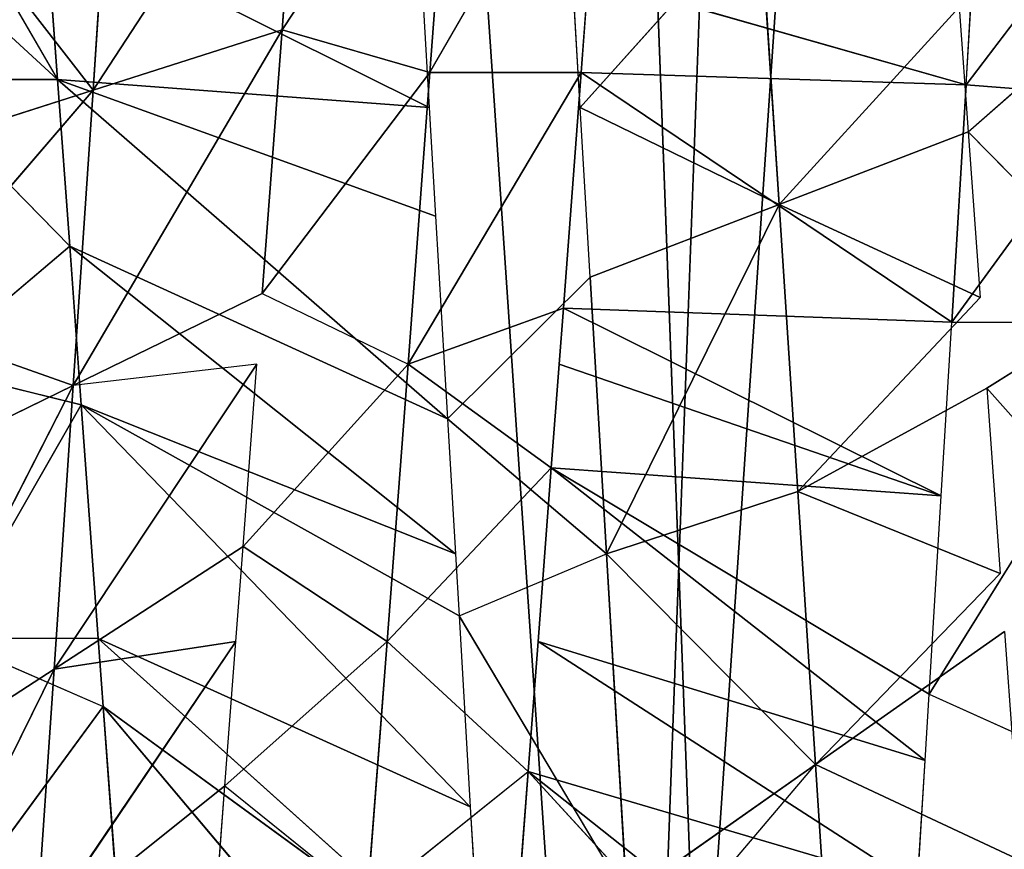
# Model space of a CAD drawing. Extents: x 143 to 263, y -61 to 82.
# Tile 248 of 656: x 155.113 to 155.683, y 71.469 to 71.949. Entities that reach past the tile are written whole.
import ezdxf

# ---------------------------------------------------------------- set-up
doc = ezdxf.new("R2010")
doc.units = 0
doc.header["$LTSCALE"] = 25.4
doc.layers.get('0').update_dxf_attribs({"color": 13, "linetype": 'CONTINUOUS'})

# ---------------------------------------------------------------- blocks, each defined once
blk = doc.blocks.new('ICE-BALL-8126_STL')
at = {"color": 41}
for p, q in [((10.6043, -48.09503, 96.38316), (10.49689, -48.19033, 96.42338)), ((10.32137, -48.20237, 93.00957), (10.19629, -48.10735, 92.99281)), ((10.34863, -48.20115, 96.46486), (10.44452, -48.10664, 96.43983)), ((10.44452, -48.10664, 96.43983), (10.49689, -48.19033, 96.42338)), ((10.34863, -48.20115, 96.46486), (10.27639, -48.11894, 96.47952)), ((10.32137, -48.20237, 93.00957), (10.32811, -48.11528, 93.01071)), ((10.32137, -48.20237, 93.00957), (10.32811, -48.11528, 93.01071)), ((10.45865, -48.21067, 93.03762), (10.32811, -48.11528, 93.01071)), ((10.45865, -48.21067, 93.03762), (10.32811, -48.11528, 93.01071)), ((10.45865, -48.21067, 93.03762), (10.45865, -48.12317, 93.03762)), ((10.67411, -48.22375, 93.10314), (10.51845, -48.12679, 93.05309)), ((10.67411, -48.22375, 93.10314), (10.71246, -48.13859, 93.11773)), ((10.71471, -48.28948, 96.54187), (10.77053, -48.17042, 96.3021)), ((10.71471, -48.28948, 96.54187), (10.77053, -48.17042, 96.3021)), ((10.49689, -48.19033, 96.42338), (10.6043, -48.18253, 96.38316)), ((10.6043, -48.18253, 96.38316), (10.55681, -48.2997, 96.6031)), ((10.6043, -48.18253, 96.38316), (10.55681, -48.2997, 96.6031)), ((10.6043, -48.18253, 96.38316), (10.71471, -48.28948, 96.54187)), ((10.6378, -48.1801, 96.36874), (10.71471, -48.28948, 96.54187)), ((10.34863, -48.20115, 96.46486), (10.44452, -48.19414, 96.43983)), ((10.39067, -48.31052, 96.64957), (10.44452, -48.19414, 96.43983)), ((10.39067, -48.31052, 96.64957), (10.44452, -48.19414, 96.43983)), ((10.55681, -48.2997, 96.6031), (10.44452, -48.19414, 96.43983)), ((10.49689, -48.19033, 96.42338), (10.55681, -48.2997, 96.6031)), ((10.32137, -48.20237, 93.00957), (10.19949, -48.19504, 92.99314)), ((10.32137, -48.20237, 93.00957), (10.25892, -48.42112, 93.38328)), ((10.32137, -48.20237, 93.00957), (10.25892, -48.42112, 93.38328)), ((10.27639, -48.20644, 96.47952), (10.34863, -48.20115, 96.46486)), ((10.32137, -48.20237, 93.00957), (10.31411, -48.42525, 93.39352)), ((10.32137, -48.20237, 93.00957), (10.31411, -48.42525, 93.39352)), ((10.45865, -48.21067, 93.03762), (10.32137, -48.20237, 93.00957)), ((10.45865, -48.21067, 93.03762), (10.32137, -48.20237, 93.00957)), ((10.34863, -48.20115, 96.46486), (10.39067, -48.31052, 96.64957)), ((10.34863, -48.20115, 96.46486), (10.39067, -48.31052, 96.64957)), ((10.39067, -48.31052, 96.64957), (10.27639, -48.20644, 96.47952)), ((10.39067, -48.31052, 96.64957), (10.27639, -48.20644, 96.47952)), ((10.31411, -48.42525, 93.39352), (10.45865, -48.21067, 93.03762)), ((10.31411, -48.42525, 93.39352), (10.45865, -48.21067, 93.03762)), ((10.45066, -48.43552, 93.42782), (10.45865, -48.21067, 93.03762)), ((10.45066, -48.43552, 93.42782), (10.45865, -48.21067, 93.03762)), ((10.55934, -48.21677, 93.06486), (10.45865, -48.21067, 93.03762)), ((10.45066, -48.43552, 93.42782), (10.55934, -48.21677, 93.06486)), ((10.45066, -48.43552, 93.42782), (10.55934, -48.21677, 93.06486)), ((10.48296, -48.43796, 93.43787), (10.55934, -48.21677, 93.06486)), ((10.48296, -48.43796, 93.43787), (10.55934, -48.21677, 93.06486)), ((10.54313, -48.4425, 93.45866), (10.55934, -48.21677, 93.06486)), ((10.54313, -48.4425, 93.45866), (10.55934, -48.21677, 93.06486)), ((10.67411, -48.22375, 93.10314), (10.55934, -48.21677, 93.06486)), ((10.67411, -48.22375, 93.10314), (10.54313, -48.4425, 93.45866)), ((10.67411, -48.22375, 93.10314), (10.54313, -48.4425, 93.45866)), ((10.71245, -48.22609, 93.11772), (10.64359, -48.45012, 93.49966)), ((10.71245, -48.22609, 93.11772), (10.64359, -48.45012, 93.49966)), ((10.71245, -48.22609, 93.11772), (10.67411, -48.22375, 93.10314)), ((10.78527, -48.23054, 93.14802), (10.71245, -48.22609, 93.11772)), ((10.78527, -48.23054, 93.14802), (10.64359, -48.45012, 93.49966)), ((10.78527, -48.23054, 93.14802), (10.64359, -48.45012, 93.49966)), ((10.78527, -48.23054, 93.14802), (10.71891, -48.45585, 93.53593)), ((10.78527, -48.23054, 93.14802), (10.71891, -48.45585, 93.53593)), ((10.89228, -48.2371, 93.19904), (10.71891, -48.45585, 93.53593)), ((10.89228, -48.2371, 93.19904), (10.71891, -48.45585, 93.53593)), ((10.71891, -48.45585, 93.53593), (10.95298, -48.24084, 93.23164)), ((10.71891, -48.45585, 93.53593), (10.95298, -48.24084, 93.23164)), ((10.86344, -48.2798, 96.46719), (10.71471, -48.28948, 96.54187)), ((10.86344, -48.2798, 96.46719), (10.71471, -48.28948, 96.54187)), ((10.55681, -48.2997, 96.6031), (10.71471, -48.28948, 96.54187)), ((10.55681, -48.2997, 96.6031), (10.71471, -48.28948, 96.54187)), ((10.71471, -48.28948, 96.54187), (10.59289, -48.41047, 96.7906)), ((10.71471, -48.28948, 96.54187), (10.59289, -48.41047, 96.7906)), ((10.79161, -48.39885, 96.715), (10.71471, -48.28948, 96.54187)), ((10.84031, -48.39602, 96.69257), (10.71471, -48.28948, 96.54187)), ((10.39067, -48.31052, 96.64957), (10.55681, -48.2997, 96.6031)), ((10.39067, -48.31052, 96.64957), (10.55681, -48.2997, 96.6031)), ((10.55681, -48.2997, 96.6031), (10.59289, -48.41047, 96.7906)), ((10.55681, -48.2997, 96.6031), (10.59289, -48.41047, 96.7906)), ((10.39067, -48.31052, 96.64957), (10.21839, -48.32181, 96.67987)), ((10.39067, -48.31052, 96.64957), (10.21839, -48.32181, 96.67987)), ((10.33441, -48.4257, 96.85403), (10.39067, -48.31052, 96.64957)), ((10.33441, -48.4257, 96.85403), (10.39067, -48.31052, 96.64957)), ((10.39067, -48.31052, 96.64957), (10.59289, -48.41047, 96.7906)), ((10.39067, -48.31052, 96.64957), (10.59289, -48.41047, 96.7906)), ((10.39067, -48.31052, 96.64957), (10.43271, -48.4199, 96.8343)), ((10.39067, -48.31052, 96.64957), (10.43271, -48.4199, 96.8343)), ((10.33441, -48.4257, 96.85403), (10.21839, -48.32181, 96.67987)), ((10.33441, -48.4257, 96.85403), (10.21839, -48.32181, 96.67987)), ((10.79161, -48.39885, 96.715), (10.59289, -48.41047, 96.7906)), ((10.79161, -48.39885, 96.715), (10.59289, -48.41047, 96.7906)), ((10.62878, -48.49587, 96.77876), (10.79161, -48.39885, 96.715)), ((10.59289, -48.41047, 96.7906), (10.43271, -48.4199, 96.8343)), ((10.59289, -48.41047, 96.7906), (10.43271, -48.4199, 96.8343)), ((10.51466, -48.50257, 96.81377), (10.59289, -48.41047, 96.7906)), ((10.62878, -48.49587, 96.77876), (10.59289, -48.41047, 96.7906)), ((10.31411, -48.51276, 93.39352), (10.13997, -48.41224, 93.36804)), ((10.31411, -48.42525, 93.39352), (10.25892, -48.42112, 93.38328)), ((10.43271, -48.4199, 96.8343), (10.33441, -48.4257, 96.85403)), ((10.51466, -48.50257, 96.81377), (10.43271, -48.4199, 96.8343)), ((10.33441, -48.4257, 96.85403), (10.24189, -48.43119, 96.86785)), ((10.45066, -48.43552, 93.42782), (10.31411, -48.42525, 93.39352)), ((10.45066, -48.43552, 93.42782), (10.31411, -48.42525, 93.39352)), ((10.48296, -48.52546, 93.43787), (10.31411, -48.42525, 93.39352)), ((10.48296, -48.52546, 93.43787), (10.31411, -48.42525, 93.39352)), ((10.31411, -48.51276, 93.39352), (10.31411, -48.42525, 93.39352)), ((10.48296, -48.43796, 93.43787), (10.45066, -48.43552, 93.42782)), ((10.45066, -48.43552, 93.42782), (10.48296, -48.52546, 93.43787)), ((10.54313, -48.4425, 93.45866), (10.48296, -48.43796, 93.43787)), ((10.48296, -48.52546, 93.43787), (10.54313, -48.4425, 93.45866)), ((10.64359, -48.45012, 93.49966), (10.54313, -48.4425, 93.45866)), ((10.64359, -48.53762, 93.49966), (10.54313, -48.4425, 93.45866)), ((10.71891, -48.45585, 93.53593), (10.64359, -48.45012, 93.49966)), ((10.64359, -48.53762, 93.49966), (10.71891, -48.45585, 93.53593)), ((10.79354, -48.46156, 93.57693), (10.71891, -48.45585, 93.53593)), ((10.79354, -48.54906, 93.57693), (10.71891, -48.45585, 93.53593)), ((10.94805, -48.47718, 96.63694), (10.68127, -48.70196, 96.34863)), ((10.94805, -48.47718, 96.63694), (10.68127, -48.70196, 96.34863)), ((10.84032, -48.48352, 96.69256), (10.64187, -48.70481, 96.36693)), ((10.84032, -48.48352, 96.69256), (10.64187, -48.70481, 96.36693)), ((10.68127, -48.70196, 96.34863), (10.84032, -48.48352, 96.69256)), ((10.68127, -48.70196, 96.34863), (10.84032, -48.48352, 96.69256)), ((10.73924, -48.48941, 96.73736), (10.84032, -48.48352, 96.69256)), ((10.73924, -48.48941, 96.73736), (10.50661, -48.71462, 96.4201)), ((10.73924, -48.48941, 96.73736), (10.50661, -48.71462, 96.4201)), ((10.62878, -48.49587, 96.77876), (10.73924, -48.48941, 96.73736)), ((10.73924, -48.48941, 96.73736), (10.64187, -48.70481, 96.36693)), ((10.73924, -48.48941, 96.73736), (10.64187, -48.70481, 96.36693)), ((10.62878, -48.49587, 96.77876), (10.50661, -48.71462, 96.4201)), ((10.62878, -48.49587, 96.77876), (10.50661, -48.71462, 96.4201)), ((10.59289, -48.49797, 96.7906), (10.62878, -48.49587, 96.77876)), ((10.31411, -48.51276, 93.39352), (10.13997, -48.49974, 93.36804)), ((10.13997, -48.49974, 93.36804), (10.28952, -48.59841, 93.3887)), ((10.13997, -48.49974, 93.36804), (10.28952, -48.59841, 93.3887)), ((10.31411, -48.51276, 93.39352), (10.13997, -48.49974, 93.36804)), ((10.59289, -48.49797, 96.7906), (10.41466, -48.72132, 96.44832)), ((10.59289, -48.49797, 96.7906), (10.41466, -48.72132, 96.44832)), ((10.59289, -48.49797, 96.7906), (10.50661, -48.71462, 96.4201)), ((10.59289, -48.49797, 96.7906), (10.50661, -48.71462, 96.4201)), ((10.51466, -48.50257, 96.81377), (10.59289, -48.49797, 96.7906)), ((10.51466, -48.50257, 96.81377), (10.31817, -48.72838, 96.47147)), ((10.51466, -48.50257, 96.81377), (10.31817, -48.72838, 96.47147)), ((10.39744, -48.50948, 96.84198), (10.51466, -48.50257, 96.81377)), ((10.51466, -48.50257, 96.81377), (10.41466, -48.72132, 96.44832)), ((10.51466, -48.50257, 96.81377), (10.41466, -48.72132, 96.44832)), ((10.3344, -48.51321, 96.85403), (10.22376, -48.73531, 96.48801)), ((10.3344, -48.51321, 96.85403), (10.22376, -48.73531, 96.48801)), ((10.27772, -48.51656, 96.86303), (10.3344, -48.51321, 96.85403)), ((10.31411, -48.51276, 93.39352), (10.28952, -48.59841, 93.3887)), ((10.31411, -48.51276, 93.39352), (10.28952, -48.59841, 93.3887)), ((10.31411, -48.51276, 93.39352), (10.48296, -48.52546, 93.43787)), ((10.44209, -48.60987, 93.42528), (10.31411, -48.51276, 93.39352)), ((10.31411, -48.51276, 93.39352), (10.48296, -48.52546, 93.43787)), ((10.44209, -48.60987, 93.42528), (10.31411, -48.51276, 93.39352)), ((10.39744, -48.50948, 96.84198), (10.31817, -48.72838, 96.47147)), ((10.39744, -48.50948, 96.84198), (10.31817, -48.72838, 96.47147)), ((10.31817, -48.72838, 96.47147), (10.3344, -48.51321, 96.85403)), ((10.31817, -48.72838, 96.47147), (10.3344, -48.51321, 96.85403)), ((10.3344, -48.51321, 96.85403), (10.39744, -48.50948, 96.84198)), ((10.44209, -48.60987, 93.42528), (10.48296, -48.52546, 93.43787)), ((10.64359, -48.53762, 93.49966), (10.48296, -48.52546, 93.43787)), ((10.48296, -48.52546, 93.43787), (10.58859, -48.62094, 93.47622)), ((10.64359, -48.53762, 93.49966), (10.48296, -48.52546, 93.43787)), ((10.64359, -48.53762, 93.49966), (10.58859, -48.62094, 93.47622)), ((10.64359, -48.53762, 93.49966), (10.79354, -48.54906, 93.57693)), ((10.72714, -48.63148, 93.54019), (10.64359, -48.53762, 93.49966)), ((10.64359, -48.53762, 93.49966), (10.79354, -48.54906, 93.57693)), ((10.72714, -48.63148, 93.54019), (10.79354, -48.54906, 93.57693)), ((10.28952, -48.59841, 93.3887), (10.13997, -48.58724, 93.36804)), ((10.28952, -48.59841, 93.3887), (10.13997, -48.58724, 93.36804)), ((10.32443, -48.70779, 93.20251), (10.13997, -48.58724, 93.36804)), ((10.32443, -48.70779, 93.20251), (10.13997, -48.58724, 93.36804)), ((10.44209, -48.60987, 93.42528), (10.28952, -48.59841, 93.3887)), ((10.44209, -48.60987, 93.42528), (10.28952, -48.59841, 93.3887)), ((10.4954, -48.71925, 93.24349), (10.28952, -48.59841, 93.3887)), ((10.28952, -48.59841, 93.3887), (10.32443, -48.70779, 93.20251)), ((10.4954, -48.71925, 93.24349), (10.28952, -48.59841, 93.3887)), ((10.28952, -48.59841, 93.3887), (10.32443, -48.70779, 93.20251)), ((10.44209, -48.60987, 93.42528), (10.4954, -48.71925, 93.24349)), ((10.48296, -48.61296, 93.43787), (10.4954, -48.71925, 93.24349)), ((10.48296, -48.61296, 93.43787), (10.65956, -48.73032, 93.30057)), ((10.48296, -48.61296, 93.43787), (10.65956, -48.73032, 93.30057)), ((10.58859, -48.62094, 93.47622), (10.48296, -48.61296, 93.43787)), ((10.58859, -48.62094, 93.47622), (10.65956, -48.73032, 93.30057)), ((10.58859, -48.62094, 93.47622), (10.65956, -48.73032, 93.30057)), ((10.64359, -48.62512, 93.49966), (10.58859, -48.62094, 93.47622)), ((10.65956, -48.73032, 93.30057), (10.64359, -48.62512, 93.49966)), ((10.64359, -48.62512, 93.49966), (10.81482, -48.74086, 93.37226)), ((10.64359, -48.62512, 93.49966), (10.81482, -48.74086, 93.37226)), ((10.72714, -48.63148, 93.54019), (10.64359, -48.62512, 93.49966)), ((10.65956, -48.73032, 93.30057), (10.64359, -48.62512, 93.49966)), ((10.72714, -48.63148, 93.54019), (10.81482, -48.74086, 93.37226)), ((10.72714, -48.63148, 93.54019), (10.81482, -48.74086, 93.37226)), ((10.79354, -48.63655, 93.57693), (10.72714, -48.63148, 93.54019)), ((10.68127, -48.70196, 96.34863), (10.78936, -48.69398, 96.29134)), ((10.32443, -48.70779, 93.20251), (10.14909, -48.6961, 93.17868)), ((10.32443, -48.70779, 93.20251), (10.14909, -48.6961, 93.17868)), ((10.50661, -48.71462, 96.4201), (10.64187, -48.70481, 96.36693)), ((10.50661, -48.71462, 96.4201), (10.64187, -48.70481, 96.36693)), ((10.64187, -48.70481, 96.36693), (10.68127, -48.70196, 96.34863)), ((10.64187, -48.79231, 96.36693), (10.68127, -48.70196, 96.34863)), ((10.64187, -48.70481, 96.36693), (10.64187, -48.79231, 96.36693)), ((10.78936, -48.78149, 96.29134), (10.68127, -48.70196, 96.34863)), ((10.19629, -48.80735, 92.99281), (10.32443, -48.70779, 93.20251)), ((10.19629, -48.80735, 92.99281), (10.32443, -48.70779, 93.20251)), ((10.32443, -48.70779, 93.20251), (10.4954, -48.71925, 93.24349)), ((10.45865, -48.82317, 93.03762), (10.32443, -48.70779, 93.20251)), ((10.32443, -48.70779, 93.20251), (10.4954, -48.71925, 93.24349)), ((10.45865, -48.82317, 93.03762), (10.32443, -48.70779, 93.20251)), ((10.35934, -48.81716, 93.0163), (10.32443, -48.70779, 93.20251)), ((10.35934, -48.81716, 93.0163), (10.32443, -48.70779, 93.20251)), ((10.41466, -48.72132, 96.44832), (10.50661, -48.71462, 96.4201)), ((10.50661, -48.71462, 96.4201), (10.48449, -48.80373, 96.42746)), ((10.50661, -48.71462, 96.4201), (10.64187, -48.79231, 96.36693)), ((10.50661, -48.71462, 96.4201), (10.64187, -48.79231, 96.36693)), ((10.31817, -48.72838, 96.47147), (10.41466, -48.72132, 96.44832)), ((10.31817, -48.81588, 96.47147), (10.41466, -48.72132, 96.44832)), ((10.48449, -48.80373, 96.42746), (10.41466, -48.72132, 96.44832)), ((10.45865, -48.82317, 93.03762), (10.4954, -48.71925, 93.24349)), ((10.45865, -48.82317, 93.03762), (10.4954, -48.71925, 93.24349)), ((10.65956, -48.73032, 93.30057), (10.4954, -48.71925, 93.24349)), ((10.5487, -48.82862, 93.0617), (10.4954, -48.71925, 93.24349)), ((10.4954, -48.71925, 93.24349), (10.73054, -48.83969, 93.12492)), ((10.4954, -48.71925, 93.24349), (10.73054, -48.83969, 93.12492)), ((10.65956, -48.73032, 93.30057), (10.4954, -48.71925, 93.24349)), ((10.5487, -48.82862, 93.0617), (10.4954, -48.71925, 93.24349)), ((10.14555, -48.82857, 96.49727), (10.31817, -48.72838, 96.47147)), ((10.22376, -48.73531, 96.48801), (10.31817, -48.72838, 96.47147)), ((10.31817, -48.81588, 96.47147), (10.31817, -48.72838, 96.47147)), ((10.81482, -48.74086, 93.37226), (10.65956, -48.73032, 93.30057)), ((10.81482, -48.74086, 93.37226), (10.65956, -48.73032, 93.30057)), ((10.9025, -48.85023, 93.20433), (10.65956, -48.73032, 93.30057)), ((10.65956, -48.73032, 93.30057), (10.73054, -48.83969, 93.12492)), ((10.65956, -48.73032, 93.30057), (10.73054, -48.83969, 93.12492)), ((10.9025, -48.85023, 93.20433), (10.65956, -48.73032, 93.30057))]:
    blk.add_line(p, q, dxfattribs=at)
mesh = blk.add_polyface(dxfattribs=at)
corners = [(23, -47.61319, 112.57052), (0, -49.17873, 107.66647), (23, -49.17873, 107.66647), (0, -47.61319, 112.57052)]
mesh.append_faces([[corners[k] for k in face] for face in [(0, 1, 2), (1, 0, 3)]], dxfattribs={"vtx0": -1, "color": 41})
mesh = blk.add_polyface(dxfattribs=at)
corners = [(23, -49.17873, 82.19936), (0, -47.61319, 77.2953), (23, -47.61319, 77.2953), (0, -49.17873, 82.19936)]
mesh.append_faces([[corners[k] for k in face] for face in [(0, 1, 2), (1, 0, 3)]], dxfattribs={"vtx0": -1, "color": 41})
mesh = blk.add_polyface(dxfattribs=at)
corners = [(0, -48.7633, 89.89464), (21.2, -47.97406, 84.91157), (0, -47.97406, 84.91157), (21.2, -48.7633, 89.89464)]
mesh.append_faces([[corners[k] for k in face] for face in [(0, 1, 2), (1, 0, 3)]], dxfattribs={"vtx0": -1, "color": 41})
mesh = blk.add_polyface(dxfattribs=at)
corners = [(0, -47.97406, 104.95425), (21.2, -48.7633, 99.97118), (0, -48.7633, 99.97118), (21.2, -47.97406, 104.95425)]
mesh.append_faces([[corners[k] for k in face] for face in [(0, 1, 2), (1, 0, 3)]], dxfattribs={"vtx0": -1, "color": 41})
mesh = blk.add_polyface(dxfattribs=at)
corners = [(10.6043, -48.09503, 96.38316), (10.49689, -48.19033, 96.42338), (10.44452, -48.10664, 96.43983)]
mesh.append_faces([[corners[k] for k in face] for face in [(0, 1, 2)]], dxfattribs={"color": 41})
mesh = blk.add_polyface(dxfattribs=at)
corners = [(10.32811, -48.11528, 93.01071), (10.19629, -48.10735, 92.99281), (10.32137, -48.20237, 93.00957)]
mesh.append_faces([[corners[k] for k in face] for face in [(0, 1, 2)]], dxfattribs={"color": 41})
mesh = blk.add_polyface(dxfattribs=at)
corners = [(10.44452, -48.10664, 96.43983), (10.34863, -48.20115, 96.46486), (10.27639, -48.11894, 96.47952)]
mesh.append_faces([[corners[k] for k in face] for face in [(0, 1, 2)]], dxfattribs={"color": 41})
mesh = blk.add_polyface(dxfattribs=at)
corners = [(10.45865, -48.21067, 93.03762), (10.32811, -48.11528, 93.01071), (10.32137, -48.20237, 93.00957)]
mesh.append_faces([[corners[k] for k in face] for face in [(0, 1, 2)]], dxfattribs={"color": 41})
mesh = blk.add_polyface(dxfattribs=at)
corners = [(10.45865, -48.12317, 93.03762), (10.32811, -48.11528, 93.01071), (10.45865, -48.21067, 93.03762)]
mesh.append_faces([[corners[k] for k in face] for face in [(0, 1, 2)]], dxfattribs={"color": 41})
mesh = blk.add_polyface(dxfattribs=at)
corners = [(10.71246, -48.13859, 93.11773), (10.51845, -48.12679, 93.05309), (10.67411, -48.22375, 93.10314)]
mesh.append_faces([[corners[k] for k in face] for face in [(0, 1, 2)]], dxfattribs={"color": 41})
mesh = blk.add_polyface(dxfattribs=at)
corners = [(10.89228, -48.2371, 93.19904), (10.87537, -48.14857, 93.19044), (10.71246, -48.13859, 93.11773)]
mesh.append_faces([[corners[k] for k in face] for face in [(0, 1, 2)]], dxfattribs={"color": 41})
mesh = blk.add_polyface(dxfattribs=at)
corners = [(10.71471, -48.28948, 96.54187), (10.6378, -48.1801, 96.36874), (10.77053, -48.17042, 96.3021)]
mesh.append_faces([[corners[k] for k in face] for face in [(0, 1, 2)]], dxfattribs={"color": 41})
mesh = blk.add_polyface(dxfattribs=at)
corners = [(10.71471, -48.28948, 96.54187), (10.77053, -48.17042, 96.3021), (10.86344, -48.2798, 96.46719)]
mesh.append_faces([[corners[k] for k in face] for face in [(0, 1, 2)]], dxfattribs={"color": 41})
mesh = blk.add_polyface(dxfattribs=at)
corners = [(10.55681, -48.2997, 96.6031), (10.49689, -48.19033, 96.42338), (10.6043, -48.18253, 96.38316)]
mesh.append_faces([[corners[k] for k in face] for face in [(0, 1, 2)]], dxfattribs={"color": 41})
mesh = blk.add_polyface(dxfattribs=at)
corners = [(10.55681, -48.2997, 96.6031), (10.6043, -48.18253, 96.38316), (10.71471, -48.28948, 96.54187)]
mesh.append_faces([[corners[k] for k in face] for face in [(0, 1, 2)]], dxfattribs={"color": 41})
mesh = blk.add_polyface(dxfattribs=at)
corners = [(10.39067, -48.31052, 96.64957), (10.34863, -48.20115, 96.46486), (10.44452, -48.19414, 96.43983)]
mesh.append_faces([[corners[k] for k in face] for face in [(0, 1, 2)]], dxfattribs={"color": 41})
mesh = blk.add_polyface(dxfattribs=at)
corners = [(10.39067, -48.31052, 96.64957), (10.44452, -48.19414, 96.43983), (10.55681, -48.2997, 96.6031)]
mesh.append_faces([[corners[k] for k in face] for face in [(0, 1, 2)]], dxfattribs={"color": 41})
mesh = blk.add_polyface(dxfattribs=at)
corners = [(10.25892, -48.42112, 93.38328), (10.32137, -48.20237, 93.00957), (10.19949, -48.19504, 92.99314)]
mesh.append_faces([[corners[k] for k in face] for face in [(0, 1, 2)]], dxfattribs={"color": 41})
mesh = blk.add_polyface(dxfattribs=at)
corners = [(10.31411, -48.42525, 93.39352), (10.32137, -48.20237, 93.00957), (10.25892, -48.42112, 93.38328)]
mesh.append_faces([[corners[k] for k in face] for face in [(0, 1, 2)]], dxfattribs={"color": 41})
mesh = blk.add_polyface(dxfattribs=at)
corners = [(10.39067, -48.31052, 96.64957), (10.27639, -48.20644, 96.47952), (10.34863, -48.20115, 96.46486)]
mesh.append_faces([[corners[k] for k in face] for face in [(0, 1, 2)]], dxfattribs={"color": 41})
mesh = blk.add_polyface(dxfattribs=at)
corners = [(10.31411, -48.42525, 93.39352), (10.45865, -48.21067, 93.03762), (10.32137, -48.20237, 93.00957)]
mesh.append_faces([[corners[k] for k in face] for face in [(0, 1, 2)]], dxfattribs={"color": 41})
mesh = blk.add_polyface(dxfattribs=at)
corners = [(10.21839, -48.32181, 96.67987), (10.27639, -48.20644, 96.47952), (10.39067, -48.31052, 96.64957)]
mesh.append_faces([[corners[k] for k in face] for face in [(0, 1, 2)]], dxfattribs={"color": 41})
mesh = blk.add_polyface(dxfattribs=at)
corners = [(10.45066, -48.43552, 93.42782), (10.45865, -48.21067, 93.03762), (10.31411, -48.42525, 93.39352)]
mesh.append_faces([[corners[k] for k in face] for face in [(0, 1, 2)]], dxfattribs={"color": 41})
mesh = blk.add_polyface(dxfattribs=at)
corners = [(10.45066, -48.43552, 93.42782), (10.55934, -48.21677, 93.06486), (10.45865, -48.21067, 93.03762)]
mesh.append_faces([[corners[k] for k in face] for face in [(0, 1, 2)]], dxfattribs={"color": 41})
mesh = blk.add_polyface(dxfattribs=at)
corners = [(10.48296, -48.43796, 93.43787), (10.55934, -48.21677, 93.06486), (10.45066, -48.43552, 93.42782)]
mesh.append_faces([[corners[k] for k in face] for face in [(0, 1, 2)]], dxfattribs={"color": 41})
mesh = blk.add_polyface(dxfattribs=at)
corners = [(10.54313, -48.4425, 93.45866), (10.55934, -48.21677, 93.06486), (10.48296, -48.43796, 93.43787)]
mesh.append_faces([[corners[k] for k in face] for face in [(0, 1, 2)]], dxfattribs={"color": 41})
mesh = blk.add_polyface(dxfattribs=at)
corners = [(10.54313, -48.4425, 93.45866), (10.67411, -48.22375, 93.10314), (10.55934, -48.21677, 93.06486)]
mesh.append_faces([[corners[k] for k in face] for face in [(0, 1, 2)]], dxfattribs={"color": 41})
mesh = blk.add_polyface(dxfattribs=at)
corners = [(10.54313, -48.4425, 93.45866), (10.71245, -48.22609, 93.11772), (10.67411, -48.22375, 93.10314), (10.64359, -48.45012, 93.49966)]
mesh.append_faces([[corners[k] for k in face] for face in [(0, 1, 2), (1, 0, 3)]], dxfattribs={"vtx0": -1, "color": 41})
mesh = blk.add_polyface(dxfattribs=at)
corners = [(10.64359, -48.45012, 93.49966), (10.78527, -48.23054, 93.14802), (10.71245, -48.22609, 93.11772)]
mesh.append_faces([[corners[k] for k in face] for face in [(0, 1, 2)]], dxfattribs={"color": 41})
mesh = blk.add_polyface(dxfattribs=at)
corners = [(10.71891, -48.45585, 93.53593), (10.78527, -48.23054, 93.14802), (10.64359, -48.45012, 93.49966)]
mesh.append_faces([[corners[k] for k in face] for face in [(0, 1, 2)]], dxfattribs={"color": 41})
mesh = blk.add_polyface(dxfattribs=at)
corners = [(10.71891, -48.45585, 93.53593), (10.89228, -48.2371, 93.19904), (10.78527, -48.23054, 93.14802)]
mesh.append_faces([[corners[k] for k in face] for face in [(0, 1, 2)]], dxfattribs={"color": 41})
mesh = blk.add_polyface(dxfattribs=at)
corners = [(10.71891, -48.45585, 93.53593), (10.95298, -48.24084, 93.23164), (10.89228, -48.2371, 93.19904)]
mesh.append_faces([[corners[k] for k in face] for face in [(0, 1, 2)]], dxfattribs={"color": 41})
mesh = blk.add_polyface(dxfattribs=at)
corners = [(10.79354, -48.46156, 93.57693), (10.95298, -48.24084, 93.23164), (10.71891, -48.45585, 93.53593)]
mesh.append_faces([[corners[k] for k in face] for face in [(0, 1, 2)]], dxfattribs={"color": 41})
mesh = blk.add_polyface(dxfattribs=at)
corners = [(10.84031, -48.39602, 96.69257), (10.71471, -48.28948, 96.54187), (10.86344, -48.2798, 96.46719)]
mesh.append_faces([[corners[k] for k in face] for face in [(0, 1, 2)]], dxfattribs={"color": 41})
mesh = blk.add_polyface(dxfattribs=at)
corners = [(10.59289, -48.41047, 96.7906), (10.55681, -48.2997, 96.6031), (10.71471, -48.28948, 96.54187)]
mesh.append_faces([[corners[k] for k in face] for face in [(0, 1, 2)]], dxfattribs={"color": 41})
mesh = blk.add_polyface(dxfattribs=at)
corners = [(10.59289, -48.41047, 96.7906), (10.71471, -48.28948, 96.54187), (10.79161, -48.39885, 96.715)]
mesh.append_faces([[corners[k] for k in face] for face in [(0, 1, 2)]], dxfattribs={"color": 41})
mesh = blk.add_polyface(dxfattribs=at)
corners = [(10.59289, -48.41047, 96.7906), (10.39067, -48.31052, 96.64957), (10.55681, -48.2997, 96.6031)]
mesh.append_faces([[corners[k] for k in face] for face in [(0, 1, 2)]], dxfattribs={"color": 41})
mesh = blk.add_polyface(dxfattribs=at)
corners = [(10.33441, -48.4257, 96.85403), (10.21839, -48.32181, 96.67987), (10.39067, -48.31052, 96.64957)]
mesh.append_faces([[corners[k] for k in face] for face in [(0, 1, 2)]], dxfattribs={"color": 41})
mesh = blk.add_polyface(dxfattribs=at)
corners = [(10.33441, -48.4257, 96.85403), (10.39067, -48.31052, 96.64957), (10.43271, -48.4199, 96.8343)]
mesh.append_faces([[corners[k] for k in face] for face in [(0, 1, 2)]], dxfattribs={"color": 41})
mesh = blk.add_polyface(dxfattribs=at)
corners = [(10.43271, -48.4199, 96.8343), (10.39067, -48.31052, 96.64957), (10.59289, -48.41047, 96.7906)]
mesh.append_faces([[corners[k] for k in face] for face in [(0, 1, 2)]], dxfattribs={"color": 41})
mesh = blk.add_polyface(dxfattribs=at)
corners = [(10.24189, -48.43119, 96.86785), (10.21839, -48.32181, 96.67987), (10.33441, -48.4257, 96.85403)]
mesh.append_faces([[corners[k] for k in face] for face in [(0, 1, 2)]], dxfattribs={"color": 41})
mesh = blk.add_polyface(dxfattribs=at)
corners = [(10.79161, -48.39885, 96.715), (10.62878, -48.49587, 96.77876), (10.59289, -48.41047, 96.7906)]
mesh.append_faces([[corners[k] for k in face] for face in [(0, 1, 2)]], dxfattribs={"color": 41})
mesh = blk.add_polyface(dxfattribs=at)
corners = [(10.59289, -48.41047, 96.7906), (10.51466, -48.50257, 96.81377), (10.43271, -48.4199, 96.8343)]
mesh.append_faces([[corners[k] for k in face] for face in [(0, 1, 2)]], dxfattribs={"color": 41})
mesh = blk.add_polyface(dxfattribs=at)
corners = [(10.31411, -48.51276, 93.39352), (10.13997, -48.41224, 93.36804), (10.13997, -48.49974, 93.36804)]
mesh.append_faces([[corners[k] for k in face] for face in [(0, 1, 2)]], dxfattribs={"color": 41})
mesh = blk.add_polyface(dxfattribs=at)
corners = [(10.48296, -48.52546, 93.43787), (10.45066, -48.43552, 93.42782), (10.31411, -48.42525, 93.39352)]
mesh.append_faces([[corners[k] for k in face] for face in [(0, 1, 2)]], dxfattribs={"color": 41})
mesh = blk.add_polyface(dxfattribs=at)
corners = [(10.48296, -48.52546, 93.43787), (10.31411, -48.42525, 93.39352), (10.31411, -48.51276, 93.39352)]
mesh.append_faces([[corners[k] for k in face] for face in [(0, 1, 2)]], dxfattribs={"color": 41})
mesh = blk.add_polyface(dxfattribs=at)
corners = [(10.64359, -48.53762, 93.49966), (10.54313, -48.4425, 93.45866), (10.48296, -48.52546, 93.43787)]
mesh.append_faces([[corners[k] for k in face] for face in [(0, 1, 2)]], dxfattribs={"color": 41})
mesh = blk.add_polyface(dxfattribs=at)
corners = [(10.79354, -48.54906, 93.57693), (10.71891, -48.45585, 93.53593), (10.64359, -48.53762, 93.49966)]
mesh.append_faces([[corners[k] for k in face] for face in [(0, 1, 2)]], dxfattribs={"color": 41})
mesh = blk.add_polyface(dxfattribs=at)
corners = [(10.94805, -48.47718, 96.63694), (10.78936, -48.69398, 96.29134), (10.68127, -48.70196, 96.34863)]
mesh.append_faces([[corners[k] for k in face] for face in [(0, 1, 2)]], dxfattribs={"color": 41})
mesh = blk.add_polyface(dxfattribs=at)
corners = [(10.84032, -48.48352, 96.69256), (10.94805, -48.47718, 96.63694), (10.68127, -48.70196, 96.34863)]
mesh.append_faces([[corners[k] for k in face] for face in [(0, 1, 2)]], dxfattribs={"color": 41})
mesh = blk.add_polyface(dxfattribs=at)
corners = [(10.84032, -48.48352, 96.69256), (10.68127, -48.70196, 96.34863), (10.64187, -48.70481, 96.36693)]
mesh.append_faces([[corners[k] for k in face] for face in [(0, 1, 2)]], dxfattribs={"color": 41})
mesh = blk.add_polyface(dxfattribs=at)
corners = [(10.73924, -48.48941, 96.73736), (10.84032, -48.48352, 96.69256), (10.64187, -48.70481, 96.36693)]
mesh.append_faces([[corners[k] for k in face] for face in [(0, 1, 2)]], dxfattribs={"color": 41})
mesh = blk.add_polyface(dxfattribs=at)
corners = [(10.73924, -48.48941, 96.73736), (10.64187, -48.70481, 96.36693), (10.50661, -48.71462, 96.4201)]
mesh.append_faces([[corners[k] for k in face] for face in [(0, 1, 2)]], dxfattribs={"color": 41})
mesh = blk.add_polyface(dxfattribs=at)
corners = [(10.62878, -48.49587, 96.77876), (10.73924, -48.48941, 96.73736), (10.50661, -48.71462, 96.4201)]
mesh.append_faces([[corners[k] for k in face] for face in [(0, 1, 2)]], dxfattribs={"color": 41})
mesh = blk.add_polyface(dxfattribs=at)
corners = [(10.59289, -48.49797, 96.7906), (10.62878, -48.49587, 96.77876), (10.50661, -48.71462, 96.4201)]
mesh.append_faces([[corners[k] for k in face] for face in [(0, 1, 2)]], dxfattribs={"color": 41})
mesh = blk.add_polyface(dxfattribs=at)
corners = [(10.28952, -48.59841, 93.3887), (10.13997, -48.49974, 93.36804), (10.13997, -48.58724, 93.36804)]
mesh.append_faces([[corners[k] for k in face] for face in [(0, 1, 2)]], dxfattribs={"color": 41})
mesh = blk.add_polyface(dxfattribs=at)
corners = [(10.31411, -48.51276, 93.39352), (10.13997, -48.49974, 93.36804), (10.28952, -48.59841, 93.3887)]
mesh.append_faces([[corners[k] for k in face] for face in [(0, 1, 2)]], dxfattribs={"color": 41})
mesh = blk.add_polyface(dxfattribs=at)
corners = [(10.59289, -48.49797, 96.7906), (10.50661, -48.71462, 96.4201), (10.41466, -48.72132, 96.44832)]
mesh.append_faces([[corners[k] for k in face] for face in [(0, 1, 2)]], dxfattribs={"color": 41})
mesh = blk.add_polyface(dxfattribs=at)
corners = [(10.51466, -48.50257, 96.81377), (10.59289, -48.49797, 96.7906), (10.41466, -48.72132, 96.44832)]
mesh.append_faces([[corners[k] for k in face] for face in [(0, 1, 2)]], dxfattribs={"color": 41})
mesh = blk.add_polyface(dxfattribs=at)
corners = [(10.51466, -48.50257, 96.81377), (10.41466, -48.72132, 96.44832), (10.31817, -48.72838, 96.47147)]
mesh.append_faces([[corners[k] for k in face] for face in [(0, 1, 2)]], dxfattribs={"color": 41})
mesh = blk.add_polyface(dxfattribs=at)
corners = [(10.39744, -48.50948, 96.84198), (10.51466, -48.50257, 96.81377), (10.31817, -48.72838, 96.47147)]
mesh.append_faces([[corners[k] for k in face] for face in [(0, 1, 2)]], dxfattribs={"color": 41})
mesh = blk.add_polyface(dxfattribs=at)
corners = [(10.3344, -48.51321, 96.85403), (10.31817, -48.72838, 96.47147), (10.22376, -48.73531, 96.48801)]
mesh.append_faces([[corners[k] for k in face] for face in [(0, 1, 2)]], dxfattribs={"color": 41})
mesh = blk.add_polyface(dxfattribs=at)
corners = [(10.27772, -48.51656, 96.86303), (10.3344, -48.51321, 96.85403), (10.22376, -48.73531, 96.48801)]
mesh.append_faces([[corners[k] for k in face] for face in [(0, 1, 2)]], dxfattribs={"color": 41})
mesh = blk.add_polyface(dxfattribs=at)
corners = [(10.44209, -48.60987, 93.42528), (10.31411, -48.51276, 93.39352), (10.28952, -48.59841, 93.3887)]
mesh.append_faces([[corners[k] for k in face] for face in [(0, 1, 2)]], dxfattribs={"color": 41})
mesh = blk.add_polyface(dxfattribs=at)
corners = [(10.48296, -48.52546, 93.43787), (10.31411, -48.51276, 93.39352), (10.44209, -48.60987, 93.42528)]
mesh.append_faces([[corners[k] for k in face] for face in [(0, 1, 2)]], dxfattribs={"color": 41})
mesh = blk.add_polyface(dxfattribs=at)
corners = [(10.3344, -48.51321, 96.85403), (10.39744, -48.50948, 96.84198), (10.31817, -48.72838, 96.47147)]
mesh.append_faces([[corners[k] for k in face] for face in [(0, 1, 2)]], dxfattribs={"color": 41})
mesh = blk.add_polyface(dxfattribs=at)
corners = [(10.64359, -48.53762, 93.49966), (10.48296, -48.52546, 93.43787), (10.58859, -48.62094, 93.47622)]
mesh.append_faces([[corners[k] for k in face] for face in [(0, 1, 2)]], dxfattribs={"color": 41})
mesh = blk.add_polyface(dxfattribs=at)
corners = [(10.79354, -48.54906, 93.57693), (10.64359, -48.53762, 93.49966), (10.72714, -48.63148, 93.54019)]
mesh.append_faces([[corners[k] for k in face] for face in [(0, 1, 2)]], dxfattribs={"color": 41})
mesh = blk.add_polyface(dxfattribs=at)
corners = [(10.28952, -48.59841, 93.3887), (10.13997, -48.58724, 93.36804), (10.32443, -48.70779, 93.20251)]
mesh.append_faces([[corners[k] for k in face] for face in [(0, 1, 2)]], dxfattribs={"color": 41})
mesh = blk.add_polyface(dxfattribs=at)
corners = [(10.13997, -48.58724, 93.36804), (10.14909, -48.6961, 93.17868), (10.32443, -48.70779, 93.20251)]
mesh.append_faces([[corners[k] for k in face] for face in [(0, 1, 2)]], dxfattribs={"color": 41})
mesh = blk.add_polyface(dxfattribs=at)
corners = [(10.44209, -48.60987, 93.42528), (10.28952, -48.59841, 93.3887), (10.4954, -48.71925, 93.24349)]
mesh.append_faces([[corners[k] for k in face] for face in [(0, 1, 2)]], dxfattribs={"color": 41})
mesh = blk.add_polyface(dxfattribs=at)
corners = [(10.28952, -48.59841, 93.3887), (10.32443, -48.70779, 93.20251), (10.4954, -48.71925, 93.24349)]
mesh.append_faces([[corners[k] for k in face] for face in [(0, 1, 2)]], dxfattribs={"color": 41})
mesh = blk.add_polyface(dxfattribs=at)
corners = [(10.48296, -48.61296, 93.43787), (10.4954, -48.71925, 93.24349), (10.65956, -48.73032, 93.30057)]
mesh.append_faces([[corners[k] for k in face] for face in [(0, 1, 2)]], dxfattribs={"color": 41})
mesh = blk.add_polyface(dxfattribs=at)
corners = [(10.58859, -48.62094, 93.47622), (10.48296, -48.61296, 93.43787), (10.65956, -48.73032, 93.30057)]
mesh.append_faces([[corners[k] for k in face] for face in [(0, 1, 2)]], dxfattribs={"color": 41})
mesh = blk.add_polyface(dxfattribs=at)
corners = [(10.64359, -48.62512, 93.49966), (10.58859, -48.62094, 93.47622), (10.65956, -48.73032, 93.30057)]
mesh.append_faces([[corners[k] for k in face] for face in [(0, 1, 2)]], dxfattribs={"color": 41})
mesh = blk.add_polyface(dxfattribs=at)
corners = [(10.64359, -48.62512, 93.49966), (10.65956, -48.73032, 93.30057), (10.81482, -48.74086, 93.37226)]
mesh.append_faces([[corners[k] for k in face] for face in [(0, 1, 2)]], dxfattribs={"color": 41})
mesh = blk.add_polyface(dxfattribs=at)
corners = [(10.72714, -48.63148, 93.54019), (10.64359, -48.62512, 93.49966), (10.81482, -48.74086, 93.37226)]
mesh.append_faces([[corners[k] for k in face] for face in [(0, 1, 2)]], dxfattribs={"color": 41})
mesh = blk.add_polyface(dxfattribs=at)
corners = [(10.79354, -48.63655, 93.57693), (10.72714, -48.63148, 93.54019), (10.81482, -48.74086, 93.37226)]
mesh.append_faces([[corners[k] for k in face] for face in [(0, 1, 2)]], dxfattribs={"color": 41})
mesh = blk.add_polyface(dxfattribs=at)
corners = [(10.32443, -48.70779, 93.20251), (10.14909, -48.6961, 93.17868), (10.19629, -48.80735, 92.99281)]
mesh.append_faces([[corners[k] for k in face] for face in [(0, 1, 2)]], dxfattribs={"color": 41})
mesh = blk.add_polyface(dxfattribs=at)
corners = [(10.64187, -48.79231, 96.36693), (10.50661, -48.71462, 96.4201), (10.64187, -48.70481, 96.36693)]
mesh.append_faces([[corners[k] for k in face] for face in [(0, 1, 2)]], dxfattribs={"color": 41})
mesh = blk.add_polyface(dxfattribs=at)
corners = [(10.78936, -48.78149, 96.29134), (10.64187, -48.79231, 96.36693), (10.68127, -48.70196, 96.34863)]
mesh.append_faces([[corners[k] for k in face] for face in [(0, 1, 2)]], dxfattribs={"color": 41})
mesh = blk.add_polyface(dxfattribs=at)
corners = [(10.32443, -48.70779, 93.20251), (10.19629, -48.80735, 92.99281), (10.35934, -48.81716, 93.0163)]
mesh.append_faces([[corners[k] for k in face] for face in [(0, 1, 2)]], dxfattribs={"color": 41})
mesh = blk.add_polyface(dxfattribs=at)
corners = [(10.4954, -48.71925, 93.24349), (10.32443, -48.70779, 93.20251), (10.45865, -48.82317, 93.03762)]
mesh.append_faces([[corners[k] for k in face] for face in [(0, 1, 2)]], dxfattribs={"color": 41})
mesh = blk.add_polyface(dxfattribs=at)
corners = [(10.32443, -48.70779, 93.20251), (10.35934, -48.81716, 93.0163), (10.45865, -48.82317, 93.03762)]
mesh.append_faces([[corners[k] for k in face] for face in [(0, 1, 2)]], dxfattribs={"color": 41})
mesh = blk.add_polyface(dxfattribs=at)
corners = [(10.64187, -48.79231, 96.36693), (10.48449, -48.80373, 96.42746), (10.50661, -48.71462, 96.4201)]
mesh.append_faces([[corners[k] for k in face] for face in [(0, 1, 2)]], dxfattribs={"color": 41})
mesh = blk.add_polyface(dxfattribs=at)
corners = [(10.48449, -48.80373, 96.42746), (10.31817, -48.81588, 96.47147), (10.41466, -48.72132, 96.44832)]
mesh.append_faces([[corners[k] for k in face] for face in [(0, 1, 2)]], dxfattribs={"color": 41})
mesh = blk.add_polyface(dxfattribs=at)
corners = [(10.4954, -48.71925, 93.24349), (10.45865, -48.82317, 93.03762), (10.5487, -48.82862, 93.0617)]
mesh.append_faces([[corners[k] for k in face] for face in [(0, 1, 2)]], dxfattribs={"color": 41})
mesh = blk.add_polyface(dxfattribs=at)
corners = [(10.4954, -48.71925, 93.24349), (10.5487, -48.82862, 93.0617), (10.73054, -48.83969, 93.12492)]
mesh.append_faces([[corners[k] for k in face] for face in [(0, 1, 2)]], dxfattribs={"color": 41})
mesh = blk.add_polyface(dxfattribs=at)
corners = [(10.65956, -48.73032, 93.30057), (10.4954, -48.71925, 93.24349), (10.73054, -48.83969, 93.12492)]
mesh.append_faces([[corners[k] for k in face] for face in [(0, 1, 2)]], dxfattribs={"color": 41})
mesh = blk.add_polyface(dxfattribs=at)
corners = [(10.31817, -48.72838, 96.47147), (10.14555, -48.91607, 96.49727), (10.14555, -48.82857, 96.49727), (10.31817, -48.90338, 96.47147), (10.31817, -48.81588, 96.47147)]
mesh.append_faces([[corners[k] for k in face] for face in [(0, 1, 2), (3, 0, 4)]], dxfattribs={"vtx0": -1, "color": 41})
mesh.append_faces([[corners[k] for k in face] for face in [(1, 0, 3)]], dxfattribs={"vtx0": -1, "vtx1": -1, "color": 41})
mesh = blk.add_polyface(dxfattribs=at)
corners = [(10.81482, -48.74086, 93.37226), (10.65956, -48.73032, 93.30057), (10.9025, -48.85023, 93.20433)]
mesh.append_faces([[corners[k] for k in face] for face in [(0, 1, 2)]], dxfattribs={"color": 41})
mesh = blk.add_polyface(dxfattribs=at)
corners = [(10.65956, -48.73032, 93.30057), (10.73054, -48.83969, 93.12492), (10.9025, -48.85023, 93.20433)]
mesh.append_faces([[corners[k] for k in face] for face in [(0, 1, 2)]], dxfattribs={"color": 41})

msp = doc.modelspace()

# ---------------------------------------------------------------- block references
at = {"color": 0, "rotation": 270}
msp.add_blockref('ICE-BALL-8126_STL', (203.86356, 82.23263), dxfattribs=at)

doc.saveas('drawing.dxf')
